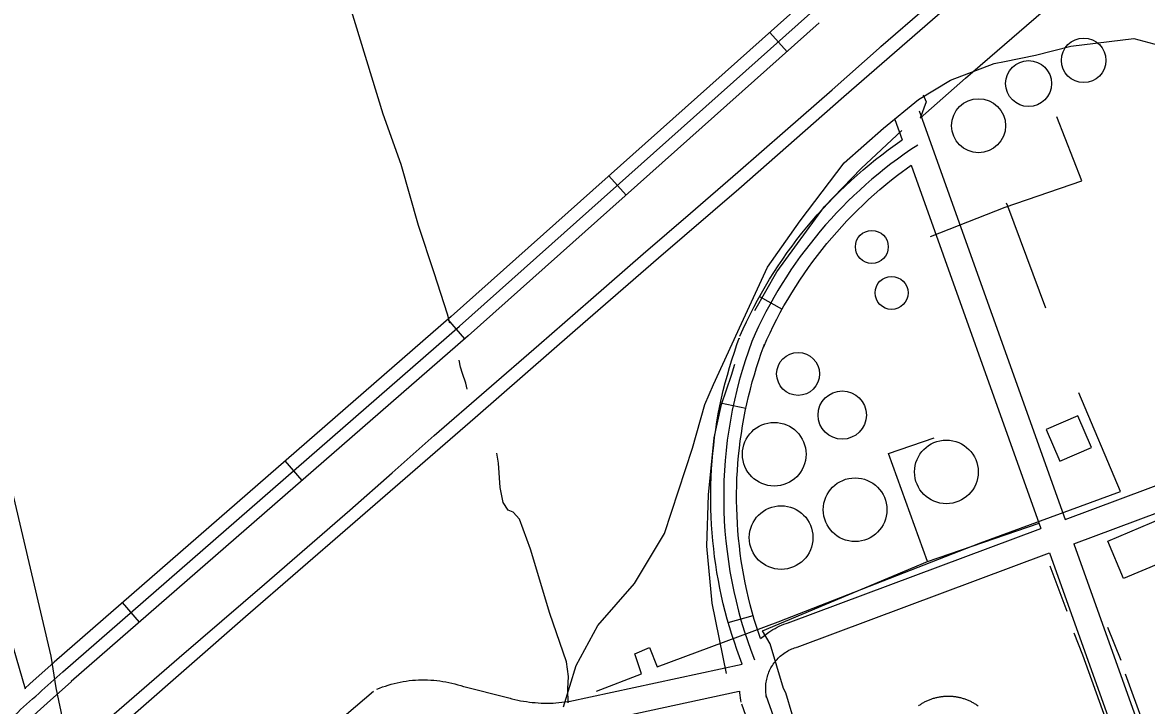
# Model space of a CAD drawing. Extents: x 3567028 to 3605064, y 510945 to 536587.
# Drawn here: x 3597853 to 3599155, y 528844 to 529636 of the extents above; entities that cross this region are included whole.
import ezdxf

# ---------------------------------------------------------------- set-up
doc = ezdxf.new("R2010")
doc.units = 0
for name, color, linetype in [('V-BLDG-OTLN', 7, 'Continuous'), ('V-DOMW-TANK', 7, 'Continuous'), ('V-RAIL-TRAK', 7, 'Continuous'), ('V-ROAD-CNTR', 7, 'Continuous'), ('V-SITE-OTLN', 7, 'Continuous'), ('V-TOPO-SHOR', 7, 'Continuous'), ('V-UTIL-LINE', 7, 'Continuous')]:
    doc.layers.add(name, color=color, linetype=linetype)

msp = doc.modelspace()

# ---------------------------------------------------------------- linework, layer by layer
at = {"layer": 'V-BLDG-OTLN'}
for points in [[(3599091.7, 529143.4), (3599075.8, 529180.1), (3599039.1, 529164.3), (3599055, 529127.5)], [(3599110.5, 529035), (3599174.4, 529061.8), (3599192.6, 529018.3), (3599128.7, 528991.6)]]:
    msp.add_lwpolyline(points, close=True, dxfattribs=at)
at = {"layer": 'V-DOMW-TANK'}
for points in [[(3598891.3, 528844.3), (3598892.1, 528844.8), (3598893, 528845.4), (3598893.8, 528846), (3598894.7, 528846.5), (3598895.5, 528847.1), (3598896.4, 528847.6), (3598897.3, 528848.1), (3598898.2, 528848.6), (3598899.1, 528849), (3598900, 528849.5), (3598901, 528849.9), (3598901.9, 528850.4), (3598902.8, 528850.8), (3598903.8, 528851.2), (3598904.7, 528851.5), (3598905.7, 528851.9), (3598906.7, 528852.2), (3598907.6, 528852.6), (3598908.6, 528852.9), (3598909.6, 528853.1), (3598910.6, 528853.4), (3598911.6, 528853.7), (3598912.5, 528853.9), (3598913.5, 528854.1), (3598914.5, 528854.3), (3598915.6, 528854.5), (3598916.6, 528854.7), (3598917.6, 528854.8), (3598918.6, 528855), (3598919.6, 528855.1), (3598920.6, 528855.2), (3598921.6, 528855.3), (3598922.7, 528855.3), (3598923.7, 528855.4), (3598924.7, 528855.4), (3598925.7, 528855.4), (3598926.8, 528855.4), (3598927.8, 528855.4), (3598928.8, 528855.3), (3598929.8, 528855.2), (3598930.8, 528855.2), (3598931.9, 528855.1), (3598932.9, 528855), (3598933.9, 528854.8), (3598934.9, 528854.7), (3598935.9, 528854.5), (3598936.9, 528854.3), (3598937.9, 528854.1), (3598938.9, 528853.9), (3598939.9, 528853.6), (3598940.9, 528853.4), (3598941.9, 528853.1), (3598942.9, 528852.8), (3598943.8, 528852.5), (3598944.8, 528852.2), (3598945.8, 528851.8), (3598946.7, 528851.5), (3598947.7, 528851.1)], [(3598947.7, 528851.1), (3598948.6, 528850.7), (3598949.6, 528850.3), (3598950.5, 528849.9), (3598951.4, 528849.4), (3598952.3, 528849), (3598953.2, 528848.5), (3598954.1, 528848), (3598955, 528847.5), (3598955.9, 528847), (3598956.8, 528846.5), (3598957.6, 528845.9), (3598958.5, 528845.3), (3598959.3, 528844.8), (3598960.2, 528844.2)]]:
    msp.add_lwpolyline(points, dxfattribs=at)
for centre, radius in [((3599082.7, 529592.1), 25.8), ((3599018.8, 529565.3), 26.6), ((3598960.8, 529516.4), 31.3), ((3598837.1, 529376), 19.1), ((3598860, 529322.7), 19.1), ((3598751.7, 529228.8), 24.9), ((3598802.8, 529181.1), 28), ((3598724, 529135.7), 36.9), ((3598923.5, 529115.2), 36.9), ((3598817.7, 529071.4), 36.9), ((3598732, 529039.1), 36.9)]:
    msp.add_circle(centre, radius, dxfattribs=at)
at = {"layer": 'V-RAIL-TRAK'}
for points in [[(3597953.3, 528829.7), (3598034.2, 528900.1), (3598083.9, 528942.5), (3598133.4, 528985.1), (3598182.8, 529027.9), (3598232, 529070.9), (3598281.1, 529114.1), (3598329.9, 529157.5), (3598390.6, 529209.9), (3598451.2, 529262.4), (3598511.6, 529315), (3598571.9, 529367.8), (3598626.9, 529415.1), (3598681.8, 529462.6), (3598736.5, 529510.3), (3598791.1, 529558.1), (3598845.6, 529606.1), (3598847.6, 529608.2), (3598901.4, 529654.6), (3598998.6, 529739.3), (3599105.4, 529830.8), (3599233.7, 529943.5), (3599355, 530049.3)], [(3599363.2, 530036.2), (3599246.7, 529934.5), (3599132.2, 529834.1), (3599026.8, 529743.3), (3598922, 529651.8), (3598804.8, 529550), (3598682.8, 529442.8), (3598589.7, 529362.9), (3598493.2, 529278.9), (3598377.4, 529177.9), (3598232.6, 529052.2), (3598111.3, 528947.1), (3597983.8, 528835.8), (3597890.7, 528754.5), (3597797.7, 528675.3)]]:
    msp.add_lwpolyline(points, dxfattribs=at)
at = {"layer": 'V-ROAD-CNTR'}
for p, q in [((3598738.8, 529602.2), (3598718.9, 529624.6)), ((3598552.2, 529435.9), (3598532.2, 529458.3)), ((3598707.1, 529318.5), (3598733.3, 529303.9)), ((3598365.4, 529269.5), (3598345.7, 529292.1)), ((3598661.8, 529195.3), (3598691.2, 529189.1)), ((3598176.9, 529105.3), (3598157.2, 529127.9)), ((3597988.4, 528941.1), (3597968.7, 528963.7)), ((3598670.7, 528940.7), (3598699.6, 528948.9))]:
    msp.add_line(p, q, dxfattribs=at)
for points in [[(3597513.7, 530042.1), (3597855.7, 528863.9)], [(3598756.2, 529657.9), (3598349.5, 529295.4), (3597889.6, 528894.9)], [(3597899.5, 528883.6), (3598359.4, 529284.1), (3598766.2, 529646.7)], [(3598776.2, 529635.5), (3598369.3, 529272.9), (3597909.3, 528872.2)], [(3598863.8, 529523.6), (3598872.2, 529500.1)], [(3598892, 529533.7), (3599061.1, 529060.1)], [(3598684.3, 529272.4), (3598688.1, 529280.9), (3598692, 529289.3), (3598696.1, 529297.6), (3598700.3, 529306), (3598704.7, 529314.2), (3598709.2, 529322.3), (3598713.8, 529330.4), (3598718.6, 529338.4), (3598723.6, 529346.3), (3598728.7, 529354.1), (3598733.8, 529361.8), (3598739.1, 529369.4), (3598744.7, 529377), (3598750.3, 529384.4), (3598756, 529391.7), (3598761.8, 529398.9), (3598767.8, 529406.1), (3598773.9, 529413.1), (3598780.2, 529420), (3598786.5, 529426.8), (3598793, 529433.5), (3598799.6, 529440.1), (3598806.2, 529446.5), (3598813, 529452.9), (3598820, 529459.1), (3598827, 529465.3), (3598834.1, 529471.2), (3598841.4, 529477.1), (3598848.7, 529482.8), (3598856.1, 529488.4), (3598872.2, 529500.1)], [(3598711.8, 529260.3), (3598715.4, 529268.5), (3598719.1, 529276.3), (3598722.9, 529284.3), (3598726.9, 529292.1), (3598731, 529299.9), (3598735.3, 529307.5), (3598739.7, 529315.2), (3598744.2, 529322.7), (3598748.9, 529330.1), (3598753.7, 529337.5), (3598758.6, 529344.8), (3598763.6, 529352), (3598768.8, 529359.1), (3598774, 529366.1), (3598779.5, 529373), (3598785, 529379.9), (3598790.7, 529386.6), (3598796.4, 529393.2), (3598802.3, 529399.7), (3598808.3, 529406.2), (3598814.4, 529412.5), (3598820.6, 529418.7), (3598826.9, 529424.8), (3598833.3, 529430.8), (3598839.9, 529436.7), (3598846.5, 529442.5), (3598853.2, 529448.1), (3598860, 529453.6), (3598866.9, 529459), (3598882.6, 529470.8)], [(3598882.6, 529470.8), (3599033, 529049.7)], [(3598686.8, 528892.5), (3598680.7, 528909.3), (3598677.8, 528918), (3598674.9, 528926.8), (3598672.2, 528935.7), (3598669.6, 528944.5), (3598667.2, 528953.4), (3598665, 528962.5), (3598662.9, 528971.4), (3598661, 528980.5), (3598659.3, 528989.5), (3598657.6, 528998.6), (3598656.2, 529007.8), (3598654.9, 529016.9), (3598653.8, 529026.1), (3598652.8, 529035.2), (3598652, 529044.5), (3598651.3, 529053.7), (3598650.9, 529063), (3598650.6, 529072.1), (3598650.4, 529081.4), (3598650.4, 529090.7), (3598650.6, 529099.9), (3598650.9, 529109.1), (3598651.4, 529118.4), (3598652, 529127.6), (3598652.8, 529136.8), (3598653.8, 529146), (3598654.9, 529155.2), (3598656.2, 529164.3), (3598657.6, 529173.4), (3598659.2, 529182.5), (3598661, 529191.6), (3598663, 529200.6), (3598665, 529209.6), (3598667.3, 529218.6), (3598669.7, 529227.5), (3598672.2, 529236.4), (3598674.9, 529245.2), (3598677.8, 529254.1), (3598680.8, 529262.8), (3598683.5, 529270.3), (3598683.4, 529269.4)], [(3598708, 528922.1), (3598703.5, 528935.9), (3598700.9, 528944.2), (3598698.5, 528952.6), (3598696.2, 528961), (3598694.2, 528969.4), (3598692.2, 528977.9), (3598690.4, 528986.5), (3598688.7, 528995), (3598687.2, 529003.6), (3598685.8, 529012.2), (3598684.7, 529020.8), (3598683.6, 529029.5), (3598682.7, 529038.1), (3598681.9, 529046.9), (3598681.3, 529055.5), (3598680.9, 529064.2), (3598680.6, 529073), (3598680.4, 529081.7), (3598680.4, 529090.4), (3598680.6, 529099.1), (3598680.8, 529107.8), (3598681.3, 529116.5), (3598681.9, 529125.2), (3598682.7, 529133.9), (3598683.6, 529142.6), (3598684.7, 529151.2), (3598685.9, 529159.9), (3598687.2, 529168.5), (3598688.7, 529177), (3598690.4, 529185.6), (3598692.3, 529194.2), (3598694.2, 529202.6), (3598696.3, 529211.1), (3598698.6, 529219.5), (3598701, 529227.9), (3598703.5, 529236.2), (3598706.2, 529244.5), (3598709, 529252.8), (3598712.5, 529262), (3598712.7, 529263.3)], [(3599061.1, 529060.1), (3599381.9, 529179.8)], [(3599071.2, 529031.9), (3599392.4, 529151.7)], [(3598740.2, 528940.4), (3599033, 529049.7)], [(3599071.2, 529031.9), (3600002.4, 526424.2)], [(3598750.7, 528912.3), (3599043.1, 529021.4)], [(3599043.1, 529021.4), (3599294.6, 528317.3)], [(3598708, 528922.1), (3598717.8, 528929.4), (3598720.1, 528931), (3598722.5, 528932.5), (3598724.9, 528933.9), (3598727.4, 528935.2), (3598729.9, 528936.4), (3598732.5, 528937.6), (3598735.1, 528938.6), (3598737.7, 528939.6), (3598740.3, 528940.5), (3598741.1, 528940.7)], [(3598715.2, 528853.8), (3598714.8, 528855.8), (3598714.5, 528857.5), (3598714.3, 528859.2), (3598714.2, 528861), (3598714.1, 528862.7), (3598714.1, 528864.5), (3598714.1, 528866.2), (3598714.2, 528868), (3598714.4, 528869.7), (3598714.6, 528871.5), (3598714.9, 528873.2), (3598715.3, 528874.9), (3598715.7, 528876.6), (3598716.1, 528878.3), (3598716.7, 528880), (3598717.2, 528881.6), (3598717.9, 528883.3), (3598718.6, 528884.9), (3598719.3, 528886.5), (3598720.2, 528888), (3598721, 528889.5), (3598721.9, 528891), (3598722.9, 528892.5), (3598723.9, 528893.9), (3598725, 528895.3), (3598726.1, 528896.6), (3598727.3, 528898), (3598728.5, 528899.2), (3598729.7, 528900.4), (3598731, 528901.6), (3598732.4, 528902.8), (3598733.7, 528903.8), (3598735.2, 528904.9), (3598736.6, 528905.9), (3598738.1, 528906.8), (3598739.6, 528907.7), (3598741.1, 528908.5), (3598742.7, 528909.3), (3598744.3, 528910), (3598745.9, 528910.7), (3598747.6, 528911.3), (3598749.3, 528911.9), (3598749.8, 528912)], [(3597855.5, 528864.4), (3597861.4, 528869.7), (3597889.5, 528894.8)], [(3598485.8, 528849.2), (3598686.8, 528892.5)], [(3597803.6, 528775.5), (3597828.6, 528799), (3597853.8, 528822.3), (3597881.5, 528847.4), (3597909.5, 528872.4)], [(3598263.5, 528863.5), (3598266.6, 528864.7), (3598270, 528866), (3598273.3, 528867.1), (3598276.7, 528868.2), (3598280.1, 528869.2), (3598283.6, 528870.1), (3598287, 528870.9), (3598290.5, 528871.6), (3598294, 528872.3), (3598297.5, 528872.8), (3598301, 528873.3), (3598304.6, 528873.7), (3598308.1, 528873.9), (3598311.7, 528874.1), (3598315.2, 528874.2), (3598318.8, 528874.3), (3598322.3, 528874.2), (3598325.9, 528874), (3598329.4, 528873.8), (3598333, 528873.4), (3598336.5, 528873), (3598340, 528872.5), (3598343.5, 528871.9), (3598347, 528871.2), (3598350.5, 528870.4), (3598353.9, 528869.5), (3598357.3, 528868.5), (3598360.7, 528867.5), (3598363.7, 528866.5)], [(3598217.7, 528825.5), (3598259.4, 528861)], [(3598362.6, 528866.8), (3598416.3, 528853.4)], [(3598492.2, 528819.9), (3598683.4, 528861)], [(3598685.7, 528848.2), (3598685.2, 528850.7), (3598684.8, 528853.5), (3598684.5, 528856.3), (3598684.2, 528859.1), (3598684.1, 528861.1)], [(3598416.6, 528853.4), (3598420, 528852.4), (3598423.4, 528851.6), (3598426.7, 528850.8), (3598430.1, 528850.1), (3598433.5, 528849.5), (3598436.8, 528849), (3598440.2, 528848.5), (3598443.6, 528848.1), (3598447.1, 528847.8), (3598450.5, 528847.5), (3598453.9, 528847.4), (3598457.3, 528847.3), (3598460.8, 528847.2), (3598464.2, 528847.3), (3598467.6, 528847.4), (3598471, 528847.6), (3598474.5, 528847.8), (3598477.9, 528848.2), (3598481.3, 528848.6), (3598484.7, 528849.1), (3598486.7, 528849.4)], [(3598847.4, 528390.9), (3598686.3, 528846)], [(3598944.9, 528205.2), (3598714.6, 528856)]]:
    msp.add_lwpolyline(points, dxfattribs=at)
for centre, radius, start, end in [((3599173.4, 529059.7), 518.4, 123.1064, 156.5048), ((3599179.9, 529086), 514.5, 159.4747, 201.4951)]:
    msp.add_arc(centre, radius, start, end, dxfattribs=at)
msp.add_spline([(3597793.3, 528786.4), (3597843.7, 528833.4), (3597899.5, 528883.6)], degree=3, dxfattribs=at)
at = {"layer": 'V-SITE-OTLN'}
for points in [[(3598479.7, 528843.1), (3598494.5, 528890.9), (3598519.4, 528937.4), (3598562, 528986), (3598597, 529043.8), (3598629.3, 529142.6), (3598643.6, 529193.2), (3598653.7, 529216.5), (3598686, 529287.1), (3598716, 529352.3), (3598754.1, 529406), (3598805.1, 529473.3), (3598850.5, 529513.7), (3598891.3, 529546.8), (3598928.4, 529569), (3598978.7, 529588.4), (3598991, 529590.9), (3599026.8, 529598.2), (3599067.7, 529608.4), (3599140.7, 529617.3), (3599169.7, 529609.7)], [(3597830.5, 529136.9), (3597885.5, 528901.5), (3597891.4, 528864.8), (3597900.2, 528823), (3597907.4, 528801.5), (3597910.1, 528792.3), (3597916.9, 528773.6), (3597931.8, 528731), (3597952.5, 528679.8), (3597964.5, 528660.6), (3597990.7, 528650), (3598028.2, 528652.5), (3598122.8, 528674.9), (3598193.2, 528695.6), (3598227, 528703.6), (3598284.2, 528724.8), (3598334.4, 528718.2), (3598381.3, 528706.1), (3598407.8, 528698.7)]]:
    msp.add_lwpolyline(points, dxfattribs=at)
at = {"layer": 'V-TOPO-SHOR'}
for p, q in [((3599063.5, 528953.5), (3599043.8, 529005.8)), ((3599126.2, 528896.6), (3599110.8, 528935)), ((3599152.3, 528822.5), (3599131.2, 528880.7))]:
    msp.add_line(p, q, dxfattribs=at)
for points in [[(3598005.6, 530385.8), (3598021.4, 530336.9), (3598045.4, 530262), (3598076.3, 530164), (3598107.2, 530061.7), (3598150, 529923), (3598191.4, 529791.8), (3598231, 529658.7), (3598270.3, 529530.3), (3598291.4, 529471.7), (3598311.5, 529401.2), (3598329.4, 529346.3), (3598344.8, 529298.3), (3598347.5, 529288.1)], [(3598893.1, 529525.3), (3598945.6, 529571.5), (3599044.5, 529657), (3599105.9, 529717.3), (3599150, 529755.7), (3599172.9, 529777.8), (3599184.1, 529779.1), (3599192, 529777), (3599198.9, 529772.1), (3599214.6, 529739.5), (3599243, 529669.9), (3599284.2, 529576.3), (3599338.4, 529454.8), (3599363.7, 529399.4)], [(3598896.6, 529552.2), (3598900, 529543.9), (3598893.1, 529525.3)], [(3598701.6, 529302.2), (3598727.1, 529347.2), (3598782.3, 529422.9), (3598824.6, 529466.8), (3598871.9, 529510.7)], [(3598368, 529211.1), (3598366.4, 529218.1), (3598362.6, 529229.2), (3598360.5, 529236.7), (3598358.9, 529244.8)], [(3598668.7, 528881.4), (3598651.9, 528963.1), (3598645.7, 529029.3), (3598647.9, 529088.8), (3598654.2, 529154.7), (3598662.8, 529193.5), (3598674.3, 529227.3), (3598678.3, 529240.1)], [(3598485.1, 528847.7), (3598484.7, 528863.7), (3598485.7, 528878.3), (3598483.2, 528895.3), (3598463.9, 528951.2), (3598441.7, 529025.6), (3598428.9, 529060.3), (3598421.3, 529068.4), (3598415.5, 529071), (3598409.7, 529079.9), (3598406.5, 529097.1), (3598404.6, 529125.2), (3598402.5, 529136.8)], [(3599107.8, 528829.7), (3599081.7, 528902.7), (3599071.8, 528928.3)]]:
    msp.add_lwpolyline(points, dxfattribs=at)
at = {"layer": 'V-UTIL-LINE'}
for points in [[(3598905, 529388), (3598991.6, 529422.1), (3599080.6, 529452.5), (3599051.5, 529526.7)], [(3599038.9, 529305), (3598994.9, 529423), (3598993, 529426.7)], [(3598517.9, 528861.2), (3598570, 528881.2), (3598562.3, 528904.2), (3598579.3, 528911.9), (3598588.4, 528889.4), (3598728.5, 528941.6), (3598963.1, 529033), (3599125.3, 529092.5), (3599077.1, 529206.8)], [(3598901.8, 529011.2), (3598856.4, 529136.5), (3598909.4, 529154.7)], [(3598065.1, 528418.4), (3598325.7, 528493.1), (3598664.8, 528595.9), (3598677.7, 528593.6), (3598792.4, 528624.8), (3598803.5, 528636.7), (3598737.3, 528859.2), (3598734.6, 528864.3), (3598719.2, 528915.9), (3598710.5, 528931.1), (3598901.8, 529011.2), (3599030.9, 529055.7)]]:
    msp.add_lwpolyline(points, dxfattribs=at)

doc.saveas('drawing.dxf')
